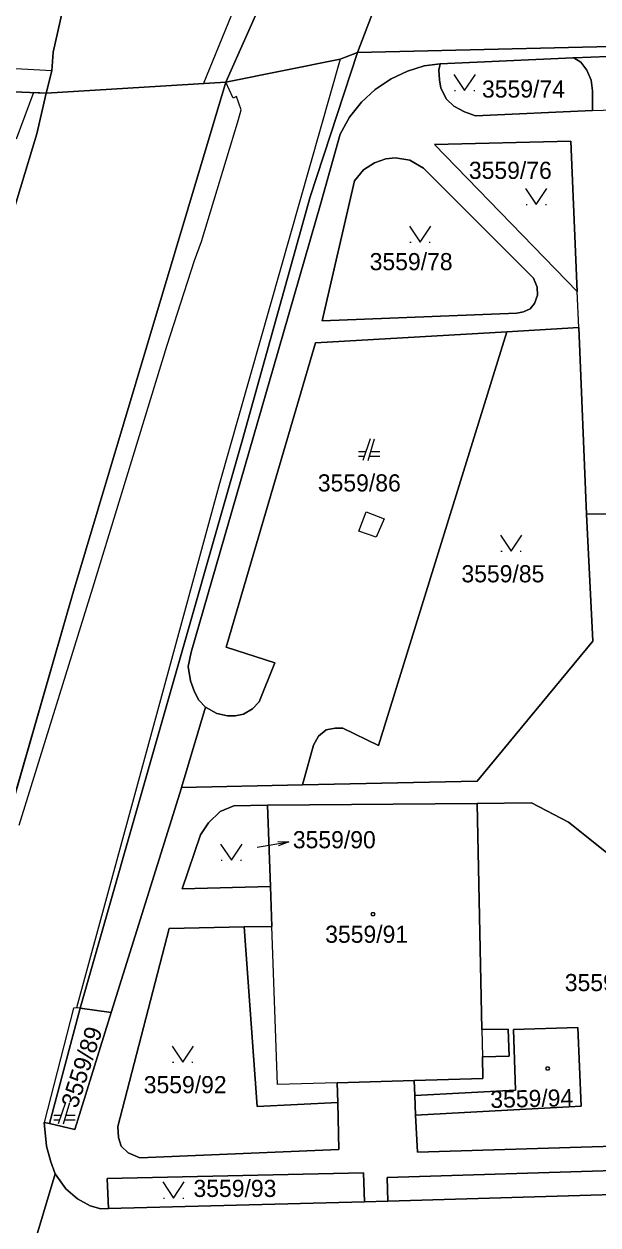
# Model space of a CAD drawing. Extents: x -263587 to -261993, y -1238795 to -1236748.
# Drawn here: x -262917.5 to -262864, y -1238358.7 to -1238246.6 of the extents above; entities that cross this region are included whole.
import ezdxf

# ---------------------------------------------------------------- set-up
doc = ezdxf.new("R2010")
doc.units = 0
for name, color, linetype in [('Vrstva 1', 7, 'Continuous'), ('Vrstva 2', 7, 'Continuous'), ('Vrstva 3', 7, 'Continuous')]:
    doc.layers.add(name, color=color, linetype=linetype)

msp = doc.modelspace()

# ---------------------------------------------------------------- linework, layer by layer
at = {"layer": 'Vrstva 1'}
for p, q in [((-262898.67, -1238252.06), (-262892.66, -1238238.48)), ((-262892.66, -1238238.48), (-262898.67, -1238252.06)), ((-262886.4, -1238249.29), (-262882.34, -1238238.73)), ((-262882.34, -1238238.73), (-262886.4, -1238249.29)), ((-262912.88, -1238240.83), (-262914.78, -1238249.25)), ((-262914.78, -1238249.25), (-262912.88, -1238240.83)), ((-262886.4, -1238249.29), (-262774.26, -1238246.7)), ((-262774.26, -1238246.7), (-262886.4, -1238249.29)), ((-262914.91, -1238250.99), (-262944.43, -1238249.47)), ((-262914.78, -1238249.25), (-262914.91, -1238250.99)), ((-262914.91, -1238250.99), (-262914.78, -1238249.25)), ((-262890.8, -1238262.76), (-262886.4, -1238249.29)), ((-262886.4, -1238249.29), (-262890.8, -1238262.76)), ((-262888, -1238249.92), (-262886.4, -1238249.29)), ((-262886.4, -1238249.29), (-262888, -1238249.92)), ((-262837.76, -1238248.66), (-262866.2, -1238249.79)), ((-262866.2, -1238249.79), (-262837.76, -1238248.66)), ((-262888, -1238249.92), (-262899.26, -1238289.53)), ((-262898.67, -1238252.06), (-262888, -1238249.92)), ((-262888, -1238249.92), (-262898.67, -1238252.06)), ((-262880.17, -1238250.53), (-262881.72, -1238251.04)), ((-262881.72, -1238251.04), (-262880.17, -1238250.53)), ((-262878.67, -1238250.36), (-262880.17, -1238250.53)), ((-262880.17, -1238250.53), (-262878.67, -1238250.36)), ((-262878.82, -1238250.95), (-262878.67, -1238250.36)), ((-262878.67, -1238250.36), (-262878.82, -1238250.95)), ((-262866.31, -1238249.79), (-262878.67, -1238250.36)), ((-262878.67, -1238250.36), (-262866.31, -1238249.79)), ((-262866.2, -1238249.79), (-262866.31, -1238249.79)), ((-262866.31, -1238249.79), (-262866.2, -1238249.79)), ((-262866.2, -1238249.79), (-262865.57, -1238250.18)), ((-262865.57, -1238250.18), (-262866.2, -1238249.79)), ((-262865.57, -1238250.18), (-262865.01, -1238250.94)), ((-262865.01, -1238250.94), (-262865.57, -1238250.18)), ((-262944.92, -1238251.91), (-262915.44, -1238253.09)), ((-262915.44, -1238253.09), (-262944.92, -1238251.91)), ((-262914.91, -1238250.99), (-262915.44, -1238253.09)), ((-262915.44, -1238253.09), (-262914.91, -1238250.99)), ((-262883.26, -1238251.76), (-262884.75, -1238252.76)), ((-262884.75, -1238252.76), (-262883.26, -1238251.76)), ((-262881.72, -1238251.04), (-262883.26, -1238251.76)), ((-262883.26, -1238251.76), (-262881.72, -1238251.04)), ((-262878.75, -1238251.85), (-262878.82, -1238250.95)), ((-262878.82, -1238250.95), (-262878.75, -1238251.85)), ((-262878.61, -1238252.63), (-262878.75, -1238251.85)), ((-262878.75, -1238251.85), (-262878.61, -1238252.63)), ((-262865.01, -1238250.94), (-262864.58, -1238251.86)), ((-262864.58, -1238251.86), (-262865.01, -1238250.94)), ((-262864.58, -1238251.86), (-262864.46, -1238252.88)), ((-262864.46, -1238252.88), (-262864.58, -1238251.86)), ((-262916.31, -1238256.88), (-262915.44, -1238253.09)), ((-262915.44, -1238253.09), (-262916.31, -1238256.88)), ((-262915.44, -1238253.09), (-262898.67, -1238252.06)), ((-262898.67, -1238252.06), (-262915.44, -1238253.09)), ((-262898.67, -1238252.06), (-262912.96, -1238299.77)), ((-262912.96, -1238299.77), (-262898.67, -1238252.06)), ((-262884.75, -1238252.76), (-262886.02, -1238253.93)), ((-262886.02, -1238253.93), (-262884.75, -1238252.76)), ((-262878.08, -1238253.64), (-262878.61, -1238252.63)), ((-262878.61, -1238252.63), (-262878.08, -1238253.64)), ((-262877.35, -1238252.84), (-262877.25, -1238252.84)), ((-262875.55, -1238252.84), (-262875.45, -1238252.84)), ((-262864.46, -1238252.88), (-262864.46, -1238254.71)), ((-262864.46, -1238254.71), (-262864.46, -1238252.88)), ((-262886.02, -1238253.93), (-262887.13, -1238255.32)), ((-262887.13, -1238255.32), (-262886.02, -1238253.93)), ((-262877.42, -1238254.29), (-262878.08, -1238253.64)), ((-262878.08, -1238253.64), (-262877.42, -1238254.29)), ((-262864.46, -1238254.71), (-262842.4, -1238253.97)), ((-262887.13, -1238255.32), (-262888.01, -1238256.9)), ((-262888.01, -1238256.9), (-262887.13, -1238255.32)), ((-262876.4, -1238254.84), (-262877.42, -1238254.29)), ((-262877.42, -1238254.29), (-262876.4, -1238254.84)), ((-262875.37, -1238255.21), (-262876.4, -1238254.84)), ((-262876.4, -1238254.84), (-262875.37, -1238255.21)), ((-262864.46, -1238254.71), (-262875.37, -1238255.21)), ((-262875.37, -1238255.21), (-262864.46, -1238254.71)), ((-262919.35, -1238266.96), (-262916.31, -1238256.88)), ((-262916.31, -1238256.88), (-262919.35, -1238266.96)), ((-262888.01, -1238256.9), (-262889.82, -1238263.35)), ((-262889.82, -1238263.35), (-262888.01, -1238256.9)), ((-262879.22, -1238257.88), (-262866.48, -1238257.58)), ((-262866.48, -1238257.58), (-262879.22, -1238257.88)), ((-262866.48, -1238257.58), (-262865.9, -1238271.6)), ((-262865.9, -1238271.6), (-262866.48, -1238257.58)), ((-262865.9, -1238271.6), (-262879.22, -1238257.88)), ((-262879.22, -1238257.88), (-262865.9, -1238271.6)), ((-262885.82, -1238260.24), (-262884.82, -1238259.6)), ((-262884.82, -1238259.6), (-262885.82, -1238260.24)), ((-262884.82, -1238259.6), (-262883.76, -1238259.23)), ((-262883.76, -1238259.23), (-262884.82, -1238259.6)), ((-262883.76, -1238259.23), (-262882.86, -1238259.11)), ((-262882.86, -1238259.11), (-262883.76, -1238259.23)), ((-262882.86, -1238259.11), (-262881.52, -1238259.33)), ((-262881.52, -1238259.33), (-262882.86, -1238259.11)), ((-262881.52, -1238259.33), (-262880.25, -1238260.09)), ((-262880.25, -1238260.09), (-262881.52, -1238259.33)), ((-262886.66, -1238261.28), (-262885.82, -1238260.24)), ((-262885.82, -1238260.24), (-262886.66, -1238261.28)), ((-262880.25, -1238260.09), (-262869.96, -1238270.34)), ((-262869.96, -1238270.34), (-262880.25, -1238260.09)), ((-262889.68, -1238274.35), (-262886.66, -1238261.28)), ((-262886.66, -1238261.28), (-262889.68, -1238274.35)), ((-262897.15, -1238285.52), (-262890.8, -1238262.76)), ((-262890.8, -1238262.76), (-262897.15, -1238285.52)), ((-262889.82, -1238263.35), (-262893.8, -1238277.16)), ((-262893.8, -1238277.16), (-262889.82, -1238263.35)), ((-262870.67, -1238263.49), (-262870.57, -1238263.49)), ((-262868.87, -1238263.49), (-262868.77, -1238263.49)), ((-262881.5, -1238267), (-262881.4, -1238267)), ((-262879.7, -1238267), (-262879.6, -1238267)), ((-262869.96, -1238270.34), (-262869.64, -1238271.18)), ((-262869.64, -1238271.18), (-262869.96, -1238270.34)), ((-262869.61, -1238271.93), (-262869.88, -1238272.73)), ((-262869.88, -1238272.73), (-262869.61, -1238271.93)), ((-262869.64, -1238271.18), (-262869.61, -1238271.93)), ((-262869.61, -1238271.93), (-262869.64, -1238271.18)), ((-262865.76, -1238274.96), (-262865.9, -1238271.6)), ((-262870.27, -1238273.22), (-262870.92, -1238273.51)), ((-262870.92, -1238273.51), (-262870.27, -1238273.22)), ((-262869.88, -1238272.73), (-262870.27, -1238273.22)), ((-262870.27, -1238273.22), (-262869.88, -1238272.73)), ((-262871.52, -1238273.62), (-262889.68, -1238274.35)), ((-262889.68, -1238274.35), (-262871.52, -1238273.62)), ((-262870.92, -1238273.51), (-262871.52, -1238273.62)), ((-262871.52, -1238273.62), (-262870.92, -1238273.51)), ((-262890.31, -1238276.38), (-262872.45, -1238275.35)), ((-262872.45, -1238275.35), (-262890.31, -1238276.38)), ((-262872.45, -1238275.35), (-262884.43, -1238313.97)), ((-262884.43, -1238313.97), (-262872.45, -1238275.35)), ((-262872.45, -1238275.35), (-262865.76, -1238274.96)), ((-262865.76, -1238274.96), (-262872.45, -1238275.35)), ((-262865.76, -1238274.96), (-262865.03, -1238292.39)), ((-262865.03, -1238292.39), (-262865.76, -1238274.96)), ((-262898.66, -1238304.79), (-262890.31, -1238276.38)), ((-262890.31, -1238276.38), (-262898.66, -1238304.79)), ((-262893.8, -1238277.16), (-262901.92, -1238305.26)), ((-262901.92, -1238305.26), (-262893.8, -1238277.16)), ((-262912.27, -1238338.49), (-262897.15, -1238285.52)), ((-262897.15, -1238285.52), (-262912.27, -1238338.49)), ((-262885.21, -1238285.36), (-262885.91, -1238287.36)), ((-262885.41, -1238287.36), (-262884.81, -1238285.36)), ((-262885.63, -1238286.56), (-262886.31, -1238286.56)), ((-262884.31, -1238286.56), (-262885.17, -1238286.56)), ((-262886.31, -1238286.96), (-262885.77, -1238286.96)), ((-262885.29, -1238286.96), (-262884.31, -1238286.96)), ((-262899.26, -1238289.53), (-262912.6, -1238338.45)), ((-262886.26, -1238293.96), (-262885.59, -1238292.17)), ((-262885.59, -1238292.17), (-262883.92, -1238292.8)), ((-262883.92, -1238292.8), (-262884.65, -1238294.53)), ((-262862.5, -1238292.36), (-262865.03, -1238292.39)), ((-262865.03, -1238292.39), (-262862.5, -1238292.36)), ((-262865.03, -1238292.39), (-262864.43, -1238304.22)), ((-262864.43, -1238304.22), (-262865.03, -1238292.39)), ((-262884.65, -1238294.53), (-262886.26, -1238293.96)), ((-262873.01, -1238295.83), (-262872.91, -1238295.83)), ((-262871.21, -1238295.83), (-262871.11, -1238295.83)), ((-262912.96, -1238299.77), (-262921.54, -1238329.59)), ((-262921.54, -1238329.59), (-262912.96, -1238299.77)), ((-262864.43, -1238304.22), (-262875.23, -1238317.3)), ((-262875.23, -1238317.3), (-262864.43, -1238304.22)), ((-262901.92, -1238305.26), (-262902.19, -1238306.61)), ((-262902.19, -1238306.61), (-262901.92, -1238305.26)), ((-262894.09, -1238306.24), (-262898.66, -1238304.79)), ((-262898.66, -1238304.79), (-262894.09, -1238306.24)), ((-262902.19, -1238306.61), (-262901.98, -1238307.93)), ((-262901.98, -1238307.93), (-262902.19, -1238306.61)), ((-262895.56, -1238309.9), (-262894.09, -1238306.24)), ((-262894.09, -1238306.24), (-262895.56, -1238309.9)), ((-262901.98, -1238307.93), (-262901.61, -1238308.95)), ((-262901.61, -1238308.95), (-262901.98, -1238307.93)), ((-262901.61, -1238308.95), (-262901.2, -1238309.75)), ((-262901.2, -1238309.75), (-262901.61, -1238308.95)), ((-262901.2, -1238309.75), (-262900.58, -1238310.4)), ((-262900.58, -1238310.4), (-262901.2, -1238309.75)), ((-262896.18, -1238310.56), (-262895.56, -1238309.9)), ((-262895.56, -1238309.9), (-262896.18, -1238310.56)), ((-262900.58, -1238310.4), (-262902.82, -1238317.88)), ((-262902.82, -1238317.88), (-262900.58, -1238310.4)), ((-262900.58, -1238310.4), (-262899.51, -1238310.97)), ((-262899.51, -1238310.97), (-262900.58, -1238310.4)), ((-262899.51, -1238310.97), (-262898.53, -1238311.2)), ((-262898.53, -1238311.2), (-262899.51, -1238310.97)), ((-262898.53, -1238311.2), (-262897.79, -1238311.2)), ((-262897.79, -1238311.2), (-262898.53, -1238311.2)), ((-262897.79, -1238311.2), (-262897.04, -1238311.05)), ((-262897.04, -1238311.05), (-262897.79, -1238311.2)), ((-262897.04, -1238311.05), (-262896.18, -1238310.56)), ((-262896.18, -1238310.56), (-262897.04, -1238311.05)), ((-262888.47, -1238312.36), (-262889.33, -1238312.52)), ((-262889.33, -1238312.52), (-262888.47, -1238312.36)), ((-262887.75, -1238312.35), (-262888.47, -1238312.36)), ((-262888.47, -1238312.36), (-262887.75, -1238312.35)), ((-262884.43, -1238313.97), (-262887.75, -1238312.35)), ((-262887.75, -1238312.35), (-262884.43, -1238313.97)), ((-262890.02, -1238313.11), (-262890.49, -1238313.95)), ((-262890.49, -1238313.95), (-262890.02, -1238313.11)), ((-262889.33, -1238312.52), (-262890.02, -1238313.11)), ((-262890.02, -1238313.11), (-262889.33, -1238312.52)), ((-262890.49, -1238313.95), (-262891.53, -1238317.64)), ((-262891.53, -1238317.64), (-262890.49, -1238313.95)), ((-262902.82, -1238317.92), (-262909.36, -1238338.87)), ((-262909.36, -1238338.87), (-262902.82, -1238317.92)), ((-262891.53, -1238317.64), (-262902.82, -1238317.88)), ((-262902.82, -1238317.88), (-262891.53, -1238317.64)), ((-262902.82, -1238317.88), (-262902.82, -1238317.92)), ((-262902.82, -1238317.92), (-262902.82, -1238317.88)), ((-262875.23, -1238317.3), (-262891.53, -1238317.64)), ((-262891.53, -1238317.64), (-262875.23, -1238317.3)), ((-262900.29, -1238321.17), (-262899.19, -1238320.12)), ((-262899.19, -1238320.12), (-262900.29, -1238321.17)), ((-262899.19, -1238320.12), (-262897.92, -1238319.61)), ((-262897.92, -1238319.61), (-262899.19, -1238320.12)), ((-262897.92, -1238319.61), (-262894.79, -1238319.54)), ((-262894.79, -1238319.54), (-262897.92, -1238319.61)), ((-262894.79, -1238319.54), (-262875.23, -1238319.38)), ((-262875.23, -1238319.38), (-262894.79, -1238319.54)), ((-262894.52, -1238327.12), (-262894.79, -1238319.54)), ((-262894.79, -1238319.54), (-262894.52, -1238327.12)), ((-262875.23, -1238319.38), (-262870.17, -1238319.31)), ((-262870.17, -1238319.31), (-262875.23, -1238319.38)), ((-262874.79, -1238340.47), (-262875.23, -1238319.38)), ((-262875.23, -1238319.38), (-262874.79, -1238340.47)), ((-262870.17, -1238319.31), (-262866.71, -1238321.11)), ((-262866.71, -1238321.11), (-262870.17, -1238319.31)), ((-262901.05, -1238322.31), (-262900.29, -1238321.17)), ((-262900.29, -1238321.17), (-262901.05, -1238322.31)), ((-262866.71, -1238321.11), (-262856.77, -1238329.11)), ((-262856.77, -1238329.11), (-262866.71, -1238321.11)), ((-262902.75, -1238327.35), (-262901.05, -1238322.31)), ((-262901.05, -1238322.31), (-262902.75, -1238327.35)), ((-262893.823, -1238322.923), (-262892.804, -1238322.951)), ((-262899.11, -1238324.66), (-262899.01, -1238324.66)), ((-262897.31, -1238324.66), (-262897.21, -1238324.66)), ((-262894.52, -1238327.12), (-262902.75, -1238327.35)), ((-262902.75, -1238327.35), (-262894.52, -1238327.12)), ((-262894.39, -1238330.85), (-262894.52, -1238327.12)), ((-262894.52, -1238327.12), (-262894.39, -1238330.85)), ((-262908.74, -1238349.52), (-262903.97, -1238331.04)), ((-262903.97, -1238331.04), (-262908.74, -1238349.52)), ((-262903.97, -1238331.04), (-262896.98, -1238330.9)), ((-262896.98, -1238330.9), (-262903.97, -1238331.04)), ((-262896.98, -1238330.9), (-262894.39, -1238330.85)), ((-262894.39, -1238330.85), (-262896.98, -1238330.9)), ((-262896.98, -1238330.9), (-262895.76, -1238347.66)), ((-262895.76, -1238347.66), (-262896.98, -1238330.9)), ((-262893.86, -1238345.61), (-262894.39, -1238330.85)), ((-262912.88, -1238338.47), (-262915.62, -1238349.14)), ((-262915.11, -1238349.24), (-262912.27, -1238338.49)), ((-262912.27, -1238338.49), (-262915.11, -1238349.24)), ((-262912.6, -1238338.45), (-262912.88, -1238338.47)), ((-262909.36, -1238338.87), (-262912.76, -1238349.79)), ((-262912.76, -1238349.79), (-262909.36, -1238338.87)), ((-262912.27, -1238338.49), (-262912.6, -1238338.45)), ((-262909.36, -1238338.87), (-262912.27, -1238338.49)), ((-262912.27, -1238338.49), (-262909.36, -1238338.87)), ((-262872.33, -1238340.43), (-262874.79, -1238340.47)), ((-262874.79, -1238340.47), (-262872.33, -1238340.43)), ((-262874.79, -1238340.47), (-262874.74, -1238343.01)), ((-262872.25, -1238342.95), (-262872.33, -1238340.43)), ((-262872.33, -1238340.43), (-262872.25, -1238342.95)), ((-262865.85, -1238340.3), (-262871.83, -1238340.47)), ((-262871.83, -1238340.47), (-262865.85, -1238340.3)), ((-262871.83, -1238340.47), (-262871.64, -1238346.12)), ((-262871.64, -1238346.12), (-262871.83, -1238340.47)), ((-262865.53, -1238347.63), (-262865.85, -1238340.3)), ((-262865.85, -1238340.3), (-262865.53, -1238347.63)), ((-262903.64, -1238343.52), (-262903.54, -1238343.52)), ((-262901.84, -1238343.52), (-262901.74, -1238343.52)), ((-262874.74, -1238343.01), (-262872.25, -1238342.95)), ((-262872.25, -1238342.95), (-262874.74, -1238343.01)), ((-262874.69, -1238345.04), (-262874.74, -1238343.01)), ((-262874.74, -1238343.01), (-262874.69, -1238345.04)), ((-262888.29, -1238345.44), (-262893.86, -1238345.61)), ((-262881.12, -1238345.23), (-262888.29, -1238345.44)), ((-262888.29, -1238345.44), (-262881.12, -1238345.23)), ((-262888.29, -1238345.44), (-262888.24, -1238347.28)), ((-262888.24, -1238347.28), (-262888.29, -1238345.44)), ((-262881.12, -1238345.23), (-262874.69, -1238345.04)), ((-262874.69, -1238345.04), (-262881.12, -1238345.23)), ((-262881.05, -1238346.64), (-262881.12, -1238345.23)), ((-262881.12, -1238345.23), (-262881.05, -1238346.64)), ((-262871.64, -1238346.12), (-262881.05, -1238346.64)), ((-262881.05, -1238346.64), (-262871.64, -1238346.12)), ((-262880.97, -1238348.48), (-262881.05, -1238346.64)), ((-262881.05, -1238346.64), (-262880.97, -1238348.48)), ((-262913.62, -1238347.29), (-262914.32, -1238349.29)), ((-262913.82, -1238349.29), (-262913.22, -1238347.29)), ((-262895.76, -1238347.66), (-262888.24, -1238347.28)), ((-262888.24, -1238347.28), (-262895.76, -1238347.66)), ((-262888.24, -1238347.28), (-262888.12, -1238351.66)), ((-262888.12, -1238351.66), (-262888.24, -1238347.28)), ((-262880.97, -1238348.48), (-262865.53, -1238347.63)), ((-262865.53, -1238347.63), (-262880.97, -1238348.48)), ((-262915.41, -1238351.37), (-262915.62, -1238349.14)), ((-262915.62, -1238349.14), (-262915.11, -1238349.24)), ((-262915.11, -1238349.24), (-262915.62, -1238349.14)), ((-262915.62, -1238349.14), (-262915.41, -1238351.37)), ((-262912.76, -1238349.79), (-262915.11, -1238349.24)), ((-262915.11, -1238349.24), (-262912.76, -1238349.79)), ((-262914.04, -1238348.49), (-262914.72, -1238348.49)), ((-262914.72, -1238348.89), (-262914.18, -1238348.89)), ((-262913.7, -1238348.89), (-262912.72, -1238348.89)), ((-262912.72, -1238348.49), (-262913.58, -1238348.49)), ((-262880.81, -1238351.92), (-262880.97, -1238348.48)), ((-262880.97, -1238348.48), (-262880.81, -1238351.92)), ((-262908.7, -1238350.54), (-262908.74, -1238349.52)), ((-262908.74, -1238349.52), (-262908.7, -1238350.54)), ((-262908.44, -1238351.36), (-262908.7, -1238350.54)), ((-262908.7, -1238350.54), (-262908.44, -1238351.36)), ((-262915, -1238352.83), (-262915.41, -1238351.37)), ((-262915.41, -1238351.37), (-262915, -1238352.83)), ((-262907.8, -1238351.99), (-262908.44, -1238351.36)), ((-262908.44, -1238351.36), (-262907.8, -1238351.99)), ((-262888.12, -1238351.66), (-262906.71, -1238352.46)), ((-262906.71, -1238352.46), (-262888.12, -1238351.66)), ((-262838.46, -1238350.65), (-262880.81, -1238351.92)), ((-262880.81, -1238351.92), (-262838.46, -1238350.65)), ((-262914.59, -1238353.93), (-262915, -1238352.83)), ((-262915, -1238352.83), (-262914.59, -1238353.93)), ((-262906.71, -1238352.46), (-262907.8, -1238351.99)), ((-262907.8, -1238351.99), (-262906.71, -1238352.46)), ((-262883.61, -1238354.27), (-262835.63, -1238352.85)), ((-262835.63, -1238352.85), (-262883.61, -1238354.27)), ((-262914.59, -1238353.93), (-262917.73, -1238364.43)), ((-262917.73, -1238364.43), (-262914.59, -1238353.93)), ((-262913.61, -1238355.34), (-262914.59, -1238353.93)), ((-262914.59, -1238353.93), (-262913.61, -1238355.34)), ((-262909.74, -1238354.38), (-262885.82, -1238353.86)), ((-262885.82, -1238353.86), (-262909.74, -1238354.38)), ((-262885.82, -1238353.86), (-262885.75, -1238356.54)), ((-262885.75, -1238356.54), (-262885.82, -1238353.86)), ((-262909.61, -1238357.18), (-262909.74, -1238354.38)), ((-262909.74, -1238354.38), (-262909.61, -1238357.18)), ((-262883.56, -1238356.48), (-262883.61, -1238354.27)), ((-262883.61, -1238354.27), (-262883.56, -1238356.48)), ((-262825.9, -1238354.8), (-262883.56, -1238356.48)), ((-262883.56, -1238356.48), (-262825.9, -1238354.8)), ((-262912.5, -1238356.28), (-262913.61, -1238355.34)), ((-262913.61, -1238355.34), (-262912.5, -1238356.28)), ((-262904.5, -1238356.2), (-262904.4, -1238356.2)), ((-262902.7, -1238356.2), (-262902.6, -1238356.2)), ((-262911.33, -1238356.92), (-262912.5, -1238356.28)), ((-262912.5, -1238356.28), (-262911.33, -1238356.92)), ((-262910.35, -1238357.22), (-262911.33, -1238356.92)), ((-262911.33, -1238356.92), (-262910.35, -1238357.22)), ((-262909.61, -1238357.18), (-262910.35, -1238357.22)), ((-262910.35, -1238357.22), (-262909.61, -1238357.18)), ((-262885.75, -1238356.54), (-262909.61, -1238357.18)), ((-262909.61, -1238357.18), (-262885.75, -1238356.54)), ((-262883.58, -1238356.48), (-262885.75, -1238356.54)), ((-262885.75, -1238356.54), (-262883.58, -1238356.48)), ((-262883.56, -1238356.48), (-262883.58, -1238356.48)), ((-262883.58, -1238356.48), (-262883.56, -1238356.48))]:
    msp.add_line(p, q, dxfattribs=at)
for points in [[(-262877.4, -1238251.34), (-262876.4, -1238252.84), (-262875.4, -1238251.34)], [(-262870.72, -1238261.99), (-262869.72, -1238263.49), (-262868.72, -1238261.99)], [(-262881.55, -1238265.5), (-262880.55, -1238267), (-262879.55, -1238265.5)], [(-262873.06, -1238294.33), (-262872.06, -1238295.83), (-262871.06, -1238294.33)], [(-262899.16, -1238323.16), (-262898.16, -1238324.66), (-262897.16, -1238323.16)], [(-262895.76, -1238323.46), (-262892.804, -1238322.951), (-262893.755, -1238323.318)], [(-262903.69, -1238342.02), (-262902.69, -1238343.52), (-262901.69, -1238342.02)], [(-262904.55, -1238354.7), (-262903.55, -1238356.2), (-262902.55, -1238354.7)]]:
    msp.add_lwpolyline(points, dxfattribs=at)
for points in [[(-262884.86, -1238329.55), (-262884.77, -1238329.7), (-262884.86, -1238329.85), (-262885.04, -1238329.85), (-262885.13, -1238329.7), (-262885.04, -1238329.55)], [(-262868.56, -1238343.96), (-262868.47, -1238344.11), (-262868.56, -1238344.26), (-262868.74, -1238344.26), (-262868.83, -1238344.11), (-262868.74, -1238343.96)]]:
    msp.add_lwpolyline(points, close=True, dxfattribs=at)
at = {"layer": 'Vrstva 2'}
for points in [[(-262898.67, -1238252.06), (-262900.752, -1238252.228), (-262895.19, -1238238.55)], [(-262912.88, -1238240.83), (-262914.78, -1238249.25), (-262914.91, -1238250.99), (-262915.44, -1238253.09), (-262915.44, -1238253.09), (-262916.611, -1238253.038), (-262918.236, -1238257.366)], [(-262917.941, -1238321.4), (-262911.09, -1238299.25), (-262904.14, -1238276.61), (-262901.585, -1238268.72), (-262900.939, -1238266.917), (-262897.49, -1238255.56), (-262897.25, -1238254.64), (-262897.685, -1238253.394), (-262897.98, -1238253.55), (-262898.67, -1238252.06), (-262898.67, -1238252.06)]]:
    msp.add_lwpolyline(points, dxfattribs=at)
at = {"layer": 'Vrstva 3'}
msp.add_lwpolyline([(-262898.67, -1238252.06), (-262915.44, -1238253.09), (-262914.91, -1238250.99), (-262914.78, -1238249.25), (-262912.88, -1238240.83), (-262912.46, -1238239.2), (-262911.89, -1238236.09), (-262899.67, -1238204.29), (-262889.19, -1238177.55), (-262877.26, -1238147.05), (-262867.06, -1238118.93), (-262856.48, -1238092.52), (-262836.93, -1238065.69), (-262828.451, -1238056.971), (-262829.17, -1238061.74), (-262830.66, -1238071.6), (-262836.47, -1238091.81), (-262846.02, -1238110.67), (-262852.81, -1238130.33), (-262861.93, -1238156.4), (-262871.55, -1238184.14), (-262874.73, -1238193.08), (-262883.27, -1238215.99), (-262892.66, -1238238.48)], close=True, dxfattribs=at)
for points in [[(-262912.88, -1238240.83), (-262914.78, -1238249.25), (-262914.91, -1238250.99), (-262915.44, -1238253.09), (-262944.92, -1238251.91), (-262949.15, -1238253.18), (-262968.33, -1238254.83), (-262968.84, -1238254.94), (-262973.41, -1238255.92), (-262978.69, -1238257.06), (-262991, -1238259.57), (-263005.63, -1238263.53), (-263021.23, -1238269.49), (-263036.8, -1238276.02), (-263038.91, -1238277.059), (-263040.01, -1238274.19), (-263041.7, -1238270.52), (-263045.31, -1238265.66), (-263015.99, -1238254.37), (-263002.51, -1238250.33), (-262999.91, -1238249.59), (-262992.45, -1238247.47), (-262969.04, -1238240.88)], [(-262919.35, -1238266.96), (-262916.31, -1238256.88), (-262915.44, -1238253.09), (-262898.67, -1238252.06), (-262912.96, -1238299.77), (-262921.54, -1238329.59)]]:
    msp.add_lwpolyline(points, dxfattribs=at)

# ---------------------------------------------------------------- texts
at = {"layer": 'Vrstva 1'}
for s, p in [('3559/74', (-262874.777, -1238253.5)), ('3559/76', (-262876.002, -1238261.09)), ('3559/78', (-262885.257, -1238269.61)), ('3559/86', (-262890.092, -1238290.26)), ('3559/85', (-262876.697, -1238298.74)), ('3559/91', (-262889.405, -1238332.38)), ('3559/95', (-262867.054, -1238336.89)), ('3559/92', (-262906.334, -1238346.42)), ('3559/93', (-262901.694, -1238356.1))]:
    msp.add_text(s, height=1.6, dxfattribs=at).set_placement(p)
for s, rotation, p in [('3559/90', 359.98938, (-262892.423, -1238323.559)), ('3559/89', 72.02079, (-262912.553, -1238347.901)), ('3559/94', 1.3178, (-262873.986, -1238347.801))]:
    msp.add_text(s, height=1.6, rotation=rotation, dxfattribs=at).set_placement(p)

doc.saveas('drawing.dxf')
